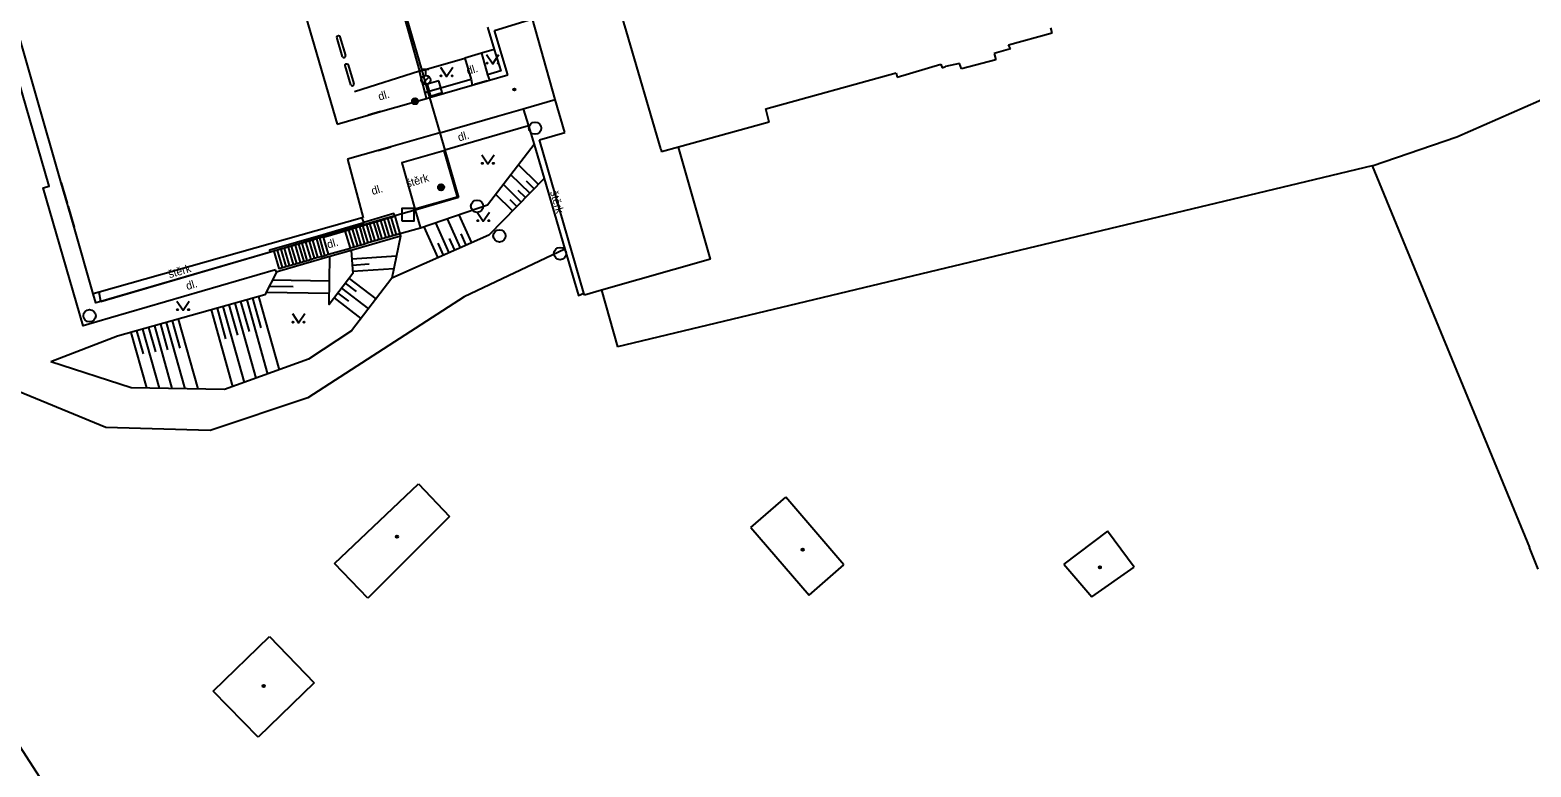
# Model space of a CAD drawing. Extents: x -600309 to -598967, y -1161267 to -1160292.
# Drawn here: x -599649 to -599527.1, y -1160793 to -1160733.1 of the extents above; entities that cross this region are included whole.
import ezdxf

# ---------------------------------------------------------------- set-up
doc = ezdxf.new("R2010")
doc.units = 0
for name, color, linetype in [('Level 10', 7, 'Continuous'), ('Level 11', 7, 'Continuous'), ('Level 14', 7, 'Continuous'), ('Level 15', 7, 'Continuous'), ('Level 25', 7, 'Continuous'), ('Level 26', 7, 'Continuous'), ('Level 27', 7, 'Continuous'), ('Level 28', 7, 'Continuous'), ('Level 36', 7, 'Continuous'), ('Level 39', 7, 'Continuous'), ('Level 40', 7, 'Continuous'), ('Level 5', 7, 'Continuous'), ('Level 51', 7, 'Continuous'), ('Level 52', 7, 'Continuous'), ('Level 54', 7, 'Continuous'), ('Level 6', 7, 'Continuous')]:
    doc.layers.add(name, color=color, linetype=linetype)

msp = doc.modelspace()

# ---------------------------------------------------------------- linework, layer by layer
at = {"layer": 'Level 10'}
for points in [[(-599635.28, -1160697.85), (-599635.26, -1160697.92), (-599629.06, -1160696.13), (-599627.4, -1160701.83), (-599626.74, -1160704.11), (-599626.07, -1160706.4099), (-599625.4099, -1160708.7), (-599624.74, -1160711), (-599624.06, -1160713.39), (-599623.39, -1160715.69), (-599622.7199, -1160717.99), (-599622.05, -1160720.27), (-599621.39, -1160722.57), (-599620.73, -1160724.86), (-599620.07, -1160727.17), (-599619.4, -1160729.46), (-599618.7199, -1160731.76), (-599618.05, -1160734.05), (-599617.38, -1160736.4699)], [(-599611.87, -1160732.89), (-599611.32, -1160734.7)], [(-599611.32, -1160734.7), (-599612.36, -1160735)], [(-599617.2, -1160736.42), (-599613.71, -1160735.4099)], [(-599612.36, -1160735), (-599613.71, -1160735.4099)], [(-599617.38, -1160736.4699), (-599617.2, -1160736.42)]]:
    msp.add_lwpolyline(points, dxfattribs=at)
at = {"layer": 'Level 11'}
for points in [[(-599629.08, -1160752.6), (-599642.49, -1160756.5), (-599644.69, -1160757.14), (-599647.94, -1160745.94), (-599647.46, -1160745.8), (-599651.2, -1160732.88), (-599651.9099, -1160733.09), (-599653.43, -1160727.76), (-599652.26, -1160727.43), (-599653.14, -1160724.33), (-599654.32, -1160724.67), (-599655.29, -1160721.26), (-599655.79, -1160721.4), (-599655.84, -1160721.24)], [(-599624.09, -1160733.71), (-599624.08, -1160733.63), (-599624.03, -1160733.58), (-599623.96, -1160733.56), (-599623.89, -1160733.59), (-599623.85, -1160733.6599)], [(-599623.63, -1160735.29), (-599624.09, -1160733.71)], [(-599623.85, -1160733.6599), (-599623.4, -1160735.2)], [(-599611.32, -1160734.7), (-599610.79, -1160736.43), (-599611.86, -1160736.76)], [(-599623.63, -1160735.29), (-599623.58, -1160735.34), (-599623.51, -1160735.36), (-599623.44, -1160735.33), (-599623.4, -1160735.27), (-599623.4, -1160735.2)], [(-599623.42, -1160736), (-599623.4099, -1160735.92), (-599623.36, -1160735.87), (-599623.28, -1160735.86), (-599623.21, -1160735.89), (-599623.18, -1160735.96)], [(-599622.95, -1160737.58), (-599623.42, -1160736)], [(-599623.18, -1160735.96), (-599622.73, -1160737.49)], [(-599613.71, -1160735.4099), (-599613.2, -1160737.14)], [(-599612.36, -1160735), (-599611.86, -1160736.76)], [(-599540, -1160744.16), (-599533.12, -1160741.8), (-599526.47, -1160738.86), (-599520.35, -1160735.51)], [(-599617.38, -1160736.4699), (-599622.6599, -1160738.13)], [(-599616.93, -1160738.2199), (-599617.38, -1160736.4699)], [(-599613.2, -1160737.14), (-599616.7, -1160738.15)], [(-599613.2, -1160737.14), (-599613.11, -1160737.61)], [(-599611.86, -1160736.76), (-599611.71, -1160737.2)], [(-599622.95, -1160737.58), (-599622.9, -1160737.63), (-599622.83, -1160737.65), (-599622.77, -1160737.62), (-599622.73, -1160737.56), (-599622.73, -1160737.49)], [(-599616.7, -1160738.15), (-599616.93, -1160738.2199)], [(-599616.81, -1160738.67), (-599616.93, -1160738.2199)], [(-599608.96, -1160739.51), (-599608.53, -1160740.9)], [(-599608.53, -1160740.9), (-599615.32, -1160742.89)], [(-599608.53, -1160740.9), (-599608.07, -1160742.4099)], [(-599615.42, -1160742.92), (-599618.82, -1160743.9), (-599617.76, -1160747.64)], [(-599615.32, -1160742.89), (-599615.42, -1160742.92)], [(-599615.42, -1160742.92), (-599614.32, -1160746.6599)], [(-599608.07, -1160742.4099), (-599607.25, -1160745.18)], [(-599607.25, -1160745.18), (-599605.59, -1160750.92), (-599604.48, -1160754.69), (-599604.03, -1160754.48)], [(-599617.76, -1160747.64), (-599614.32, -1160746.6599)], [(-599619.4, -1160748.2199), (-599619.46, -1160748.01), (-599621.9099, -1160748.75)], [(-599619.9699, -1160748.4099), (-599619.69, -1160748.33)], [(-599619.69, -1160748.33), (-599619.4, -1160748.24)], [(-599619.26, -1160749.75), (-599619.69, -1160748.33)], [(-599619.4, -1160748.24), (-599619.4, -1160748.2199)], [(-599619.4, -1160748.24), (-599618.9699, -1160749.67)], [(-599617.76, -1160747.64), (-599617.73, -1160747.74)], [(-599617.73, -1160747.74), (-599617.31, -1160749.21)], [(-599629.52, -1160751.15), (-599629.55, -1160750.96), (-599625.21, -1160749.7199), (-599623.48, -1160749.2199), (-599621.9099, -1160748.75)], [(-599625.19, -1160749.93), (-599623.42, -1160749.42)], [(-599623.42, -1160749.42), (-599623.13, -1160749.34)], [(-599622.99, -1160750.83), (-599623.42, -1160749.42)], [(-599623.13, -1160749.34), (-599622.85, -1160749.26)], [(-599622.7, -1160750.75), (-599623.13, -1160749.34)], [(-599622.85, -1160749.26), (-599622.56, -1160749.17)], [(-599622.85, -1160749.26), (-599622.42, -1160750.67)], [(-599622.56, -1160749.17), (-599622.27, -1160749.08)], [(-599622.13, -1160750.58), (-599622.56, -1160749.17)], [(-599622.27, -1160749.08), (-599621.98, -1160749)], [(-599622.27, -1160749.08), (-599621.84, -1160750.5)], [(-599621.9099, -1160748.75), (-599622.03, -1160748.38)], [(-599621.98, -1160749), (-599621.7, -1160748.92)], [(-599621.55, -1160750.4099), (-599621.98, -1160749)], [(-599621.7, -1160748.92), (-599621.4099, -1160748.83)], [(-599621.7, -1160748.92), (-599621.27, -1160750.33)], [(-599621.4099, -1160748.83), (-599621.12, -1160748.75)], [(-599620.98, -1160750.25), (-599621.4099, -1160748.83)], [(-599621.12, -1160748.75), (-599620.84, -1160748.67)], [(-599621.12, -1160748.75), (-599620.69, -1160750.17)], [(-599620.84, -1160748.67), (-599620.55, -1160748.58)], [(-599620.4099, -1160750.09), (-599620.84, -1160748.67)], [(-599620.55, -1160748.58), (-599620.26, -1160748.49)], [(-599620.55, -1160748.58), (-599620.12, -1160750)], [(-599620.26, -1160748.49), (-599619.9699, -1160748.4099)], [(-599619.83, -1160749.92), (-599620.26, -1160748.49)], [(-599619.9699, -1160748.4099), (-599619.54, -1160749.83)], [(-599617.31, -1160749.21), (-599618.9699, -1160749.67)], [(-599628.06, -1160750.75), (-599628.35, -1160750.84)], [(-599627.77, -1160750.67), (-599628.06, -1160750.75)], [(-599628.06, -1160750.75), (-599627.65, -1160752.1599)], [(-599627.49, -1160750.59), (-599627.77, -1160750.67)], [(-599627.36, -1160752.08), (-599627.77, -1160750.67)], [(-599627.2, -1160750.5), (-599627.49, -1160750.59)], [(-599627.49, -1160750.59), (-599627.08, -1160752)], [(-599626.9099, -1160750.42), (-599627.2, -1160750.5)], [(-599627.2, -1160750.5), (-599626.79, -1160751.92)], [(-599626.63, -1160750.34), (-599626.9099, -1160750.42)], [(-599626.5, -1160751.83), (-599626.9099, -1160750.42)], [(-599626.34, -1160750.26), (-599626.63, -1160750.34)], [(-599626.63, -1160750.34), (-599626.2199, -1160751.75)], [(-599626.05, -1160750.18), (-599626.34, -1160750.26)], [(-599626.34, -1160750.26), (-599625.93, -1160751.6599)], [(-599625.76, -1160750.09), (-599626.05, -1160750.18)], [(-599625.64, -1160751.58), (-599626.05, -1160750.18)], [(-599625.48, -1160750.01), (-599625.76, -1160750.09)], [(-599625.76, -1160750.09), (-599625.35, -1160751.5)], [(-599625.19, -1160749.93), (-599625.48, -1160750.01)], [(-599625.07, -1160751.42), (-599625.48, -1160750.01)], [(-599624.78, -1160751.33), (-599625.19, -1160749.93)], [(-599622.7, -1160750.75), (-599622.99, -1160750.83)], [(-599618.92, -1160749.87), (-599622.94, -1160751.02)], [(-599622.42, -1160750.67), (-599622.7, -1160750.75)], [(-599622.13, -1160750.58), (-599622.42, -1160750.67)], [(-599621.84, -1160750.5), (-599622.13, -1160750.58)], [(-599621.55, -1160750.4099), (-599621.84, -1160750.5)], [(-599621.27, -1160750.33), (-599621.55, -1160750.4099)], [(-599620.98, -1160750.25), (-599621.27, -1160750.33)], [(-599620.69, -1160750.17), (-599620.98, -1160750.25)], [(-599620.4099, -1160750.09), (-599620.69, -1160750.17)], [(-599620.12, -1160750), (-599620.4099, -1160750.09)], [(-599619.83, -1160749.92), (-599620.12, -1160750)], [(-599619.54, -1160749.83), (-599619.83, -1160749.92)], [(-599619.26, -1160749.75), (-599619.54, -1160749.83)], [(-599618.9699, -1160749.67), (-599619.26, -1160749.75)], [(-599618.9699, -1160749.67), (-599618.92, -1160749.87)], [(-599605.59, -1160750.92), (-599613.76, -1160754.8), (-599626.46, -1160763), (-599634.4, -1160765.65), (-599642.86, -1160765.39), (-599651.2, -1160761.95), (-599658.87, -1160763.93), (-599663.51, -1160767.64)], [(-599629.52, -1160751.15), (-599643.28, -1160755.1599)], [(-599629.21, -1160751.08), (-599628.8, -1160752.49), (-599628.51, -1160752.4099)], [(-599624.67, -1160751.51), (-599628.75, -1160752.71), (-599629.01, -1160752.78)], [(-599628.64, -1160750.92), (-599628.92, -1160751)], [(-599628.51, -1160752.4099), (-599628.92, -1160751)], [(-599628.35, -1160750.84), (-599628.64, -1160750.92)], [(-599628.64, -1160750.92), (-599628.23, -1160752.33)], [(-599627.94, -1160752.24), (-599628.35, -1160750.84)], [(-599627.36, -1160752.08), (-599627.08, -1160752)], [(-599627.08, -1160752), (-599626.79, -1160751.92)], [(-599626.79, -1160751.92), (-599626.5, -1160751.83)], [(-599626.5, -1160751.83), (-599626.2199, -1160751.75)], [(-599626.2199, -1160751.75), (-599625.93, -1160751.6599)], [(-599625.93, -1160751.6599), (-599625.64, -1160751.58)], [(-599625.64, -1160751.58), (-599625.35, -1160751.5)], [(-599625.35, -1160751.5), (-599625.07, -1160751.42)], [(-599625.07, -1160751.42), (-599624.78, -1160751.33)], [(-599624.78, -1160751.33), (-599622.99, -1160750.83)], [(-599622.94, -1160751.02), (-599624.67, -1160751.51)], [(-599629.01, -1160752.78), (-599629.08, -1160752.6)], [(-599628.51, -1160752.4099), (-599628.23, -1160752.33)], [(-599628.23, -1160752.33), (-599627.94, -1160752.24)], [(-599627.94, -1160752.24), (-599627.65, -1160752.1599)], [(-599627.65, -1160752.1599), (-599627.36, -1160752.08)], [(-599643.28, -1160755.1599), (-599643.67, -1160755.27), (-599643.88, -1160754.55)]]:
    msp.add_lwpolyline(points, dxfattribs=at)
at = {"layer": 'Level 14'}
for points in [[(-599608.07, -1160742.4099), (-599611.85, -1160747.34), (-599617.31, -1160749.21)], [(-599607.25, -1160745.18), (-599611.74, -1160749.77), (-599619.63, -1160753.28)], [(-599618.92, -1160749.87), (-599619.63, -1160753.28)], [(-599622.94, -1160751.02), (-599622.81, -1160752.9), (-599624.7199, -1160755.42), (-599624.67, -1160751.51)], [(-599629.01, -1160752.78), (-599629.96, -1160754.63), (-599641.9099, -1160757.98), (-599647.34, -1160760.08)], [(-599619.63, -1160753.28), (-599622.92, -1160757.56), (-599626.39, -1160759.85), (-599633.21, -1160762.31), (-599640.81, -1160762.17), (-599647.34, -1160760.08)]]:
    msp.add_lwpolyline(points, dxfattribs=at)
at = {"layer": 'Level 15'}
for points in [[(-599607.7199, -1160745.6599), (-599609.35, -1160744.07)], [(-599609.12, -1160747.09), (-599610.57, -1160745.67)], [(-599608.42, -1160746.38), (-599609.96, -1160744.87)], [(-599608.07, -1160746.02), (-599608.7, -1160745.4)], [(-599609.82, -1160747.81), (-599611.18, -1160746.4699)], [(-599609.4699, -1160747.45), (-599610.03, -1160746.9)], [(-599608.77, -1160746.73), (-599609.37, -1160746.15)], [(-599613.14, -1160750.39), (-599614.15, -1160748.13)], [(-599615.88, -1160751.61), (-599617, -1160749.1)], [(-599614.9699, -1160751.21), (-599616.05, -1160748.78)], [(-599614.06, -1160750.8), (-599615.1, -1160748.45)], [(-599615.43, -1160751.4099), (-599615.87, -1160750.42)], [(-599614.51, -1160751), (-599614.94, -1160750.05)], [(-599613.6, -1160750.6), (-599614.01, -1160749.67)], [(-599622.89, -1160751.71), (-599619.25, -1160751.46)], [(-599622.86, -1160752.21), (-599621.46, -1160752.11)], [(-599622.82, -1160752.71), (-599619.46, -1160752.48)], [(-599629.85, -1160754.4099), (-599624.71, -1160754.48)], [(-599629.59, -1160753.9099), (-599627.64, -1160753.94)], [(-599629.34, -1160753.42), (-599624.7, -1160753.48)], [(-599623.71, -1160754.09), (-599621.53, -1160755.76)], [(-599623.4099, -1160753.69), (-599622.54, -1160754.36)], [(-599623.1, -1160753.29), (-599620.92, -1160754.96)], [(-599633.35, -1160755.58), (-599631.62, -1160761.74)], [(-599632.87, -1160755.45), (-599632.18, -1160757.89)], [(-599632.39, -1160755.31), (-599630.68, -1160761.4)], [(-599631.9099, -1160755.18), (-599631.23, -1160757.6)], [(-599631.42, -1160755.04), (-599629.74, -1160761.06)], [(-599630.94, -1160754.9099), (-599630.27, -1160757.3)], [(-599630.46, -1160754.77), (-599628.79, -1160760.7199)], [(-599624.31, -1160754.88), (-599622.14, -1160756.55)], [(-599624.01, -1160754.48), (-599623.14, -1160755.15)], [(-599637.95, -1160756.87), (-599636.44, -1160762.25)], [(-599637.4699, -1160756.73), (-599636.85, -1160758.95)], [(-599636.99, -1160756.6), (-599635.4, -1160762.27)], [(-599634.31, -1160755.85), (-599632.57, -1160762.08)], [(-599633.83, -1160755.7199), (-599633.14, -1160758.19)], [(-599640.84, -1160757.68), (-599639.57, -1160762.19)], [(-599640.36, -1160757.54), (-599639.84, -1160759.4099)], [(-599639.88, -1160757.4099), (-599638.53, -1160762.21)], [(-599639.39, -1160757.27), (-599638.84, -1160759.25)], [(-599638.9099, -1160757.14), (-599637.49, -1160762.23)], [(-599638.43, -1160757), (-599637.84, -1160759.1)]]:
    msp.add_lwpolyline(points, dxfattribs=at)
at = {"layer": 'Level 25'}
for centre, radius in [((-599617.74, -1160738.9), 0.25), ((-599617.74, -1160738.9), 0.2), ((-599617.74, -1160738.9), 0.15), ((-599617.74, -1160738.9), 0.1), ((-599617.74, -1160738.9), 0.05), ((-599615.63, -1160745.89), 0.25), ((-599615.63, -1160745.89), 0.2), ((-599615.63, -1160745.89), 0.15), ((-599615.63, -1160745.89), 0.1), ((-599615.63, -1160745.89), 0.05)]:
    msp.add_circle(centre, radius, dxfattribs=at)
at = {"layer": 'Level 26'}
for points in [[(-599615.8083, -1160737.241), (-599616.769, -1160737.5183), (-599616.4917, -1160738.479), (-599615.531, -1160738.2017)], [(-599618.83, -1160748.61), (-599617.83, -1160748.61), (-599617.83, -1160747.61), (-599618.83, -1160747.61)]]:
    msp.add_lwpolyline(points, close=True, dxfattribs=at)
at = {"layer": 'Level 27'}
for centre in [(-599608, -1160741.09), (-599612.71, -1160747.43), (-599610.89, -1160749.84), (-599605.9699, -1160751.27), (-599644.18, -1160756.32)]:
    msp.add_circle(centre, 0.5, dxfattribs=at)
at = {"layer": 'Level 28'}
for p, q in [((-599617.128, -1160737.452), (-599616.598, -1160736.922)), ((-599617.12, -1160736.305), (-599616.62, -1160736.305)), ((-599616.87, -1160736.805), (-599616.87, -1160736.305))]:
    msp.add_line(p, q, dxfattribs=at)
msp.add_circle((-599616.87, -1160737.18), 0.375, dxfattribs=at)
at = {"layer": 'Level 36'}
for points in [[(-599615.68, -1160736.14), (-599615.18, -1160736.89), (-599614.68, -1160736.14)], [(-599611.94, -1160735.11), (-599611.44, -1160735.86), (-599610.94, -1160735.11)], [(-599612.33, -1160743.25), (-599611.83, -1160744), (-599611.33, -1160743.25)], [(-599612.7, -1160747.9), (-599612.2, -1160748.65), (-599611.7, -1160747.9)], [(-599637.09, -1160755.13), (-599636.59, -1160755.88), (-599636.09, -1160755.13)], [(-599627.71, -1160756.15), (-599627.21, -1160756.9), (-599626.71, -1160756.15)]]:
    msp.add_lwpolyline(points, dxfattribs=at)
for centre in [(-599611.8902, -1160735.8098), (-599610.9908, -1160735.8098), (-599615.6302, -1160736.8398), (-599614.7308, -1160736.8398), (-599612.2802, -1160743.9498), (-599611.3808, -1160743.9498), (-599612.6502, -1160748.5998), (-599611.7508, -1160748.5998), (-599637.0402, -1160755.8298), (-599636.1408, -1160755.8298), (-599627.6602, -1160756.8498), (-599626.7608, -1160756.8498)]:
    msp.add_circle(centre, 0.05, dxfattribs=at)
at = {"layer": 'Level 39'}
for centre, radius in [((-599609.68, -1160737.95), 0.09), ((-599609.68, -1160737.95), 0.0398), ((-599619.2199, -1160774.26), 0.09), ((-599619.2199, -1160774.26), 0.0398), ((-599586.26, -1160775.33), 0.09), ((-599586.26, -1160775.33), 0.0398), ((-599562.12, -1160776.76), 0.09), ((-599562.12, -1160776.76), 0.0398), ((-599630.04, -1160786.4), 0.09), ((-599630.04, -1160786.4), 0.0398)]:
    msp.add_circle(centre, radius, dxfattribs=at)
at = {"layer": 'Level 5'}
for points in [[(-599632.19, -1160712.9), (-599624.06, -1160740.76)], [(-599620.26, -1160725.88), (-599617.2, -1160736.42)], [(-599600.58, -1160733.24), (-599601.7199, -1160729.36)], [(-599646.48, -1160745.52), (-599650.7199, -1160730.78)], [(-599611.28, -1160733.17), (-599608.21, -1160732.21)], [(-599606.36, -1160738.76), (-599608.21, -1160732.21)], [(-599610.21, -1160736.77), (-599611.28, -1160733.17)], [(-599597.78, -1160742.77), (-599600.58, -1160733.24)], [(-599569.53, -1160734.33), (-599565.99, -1160733.34)], [(-599565.99, -1160733.34), (-599566.1, -1160732.94)], [(-599569.38, -1160734.64), (-599570.7, -1160735.03)], [(-599569.38, -1160734.64), (-599569.53, -1160734.33)], [(-599578.58, -1160736.94), (-599575.05, -1160735.89)], [(-599575.05, -1160735.89), (-599574.94, -1160736.18)], [(-599574.94, -1160736.18), (-599574.6599, -1160736.09)], [(-599573.53, -1160735.83), (-599574.6599, -1160736.09)], [(-599573.37, -1160736.26), (-599573.53, -1160735.83)], [(-599570.58, -1160735.53), (-599573.37, -1160736.26)], [(-599570.7, -1160735.03), (-599570.58, -1160735.53)], [(-599617.2, -1160736.42), (-599616.7, -1160738.15)], [(-599612.92, -1160737.55), (-599611.89, -1160737.25)], [(-599611.89, -1160737.25), (-599611.71, -1160737.2)], [(-599611.71, -1160737.2), (-599610.21, -1160736.77)], [(-599589.26, -1160739.53), (-599578.67, -1160736.6)], [(-599578.67, -1160736.6), (-599578.58, -1160736.94)], [(-599616.7, -1160738.15), (-599616.57, -1160738.6)], [(-599616.57, -1160738.6), (-599613.11, -1160737.61)], [(-599613.11, -1160737.61), (-599612.92, -1160737.55)], [(-599621.55, -1160740.04), (-599620.54, -1160739.75)], [(-599620.54, -1160739.75), (-599616.81, -1160738.67)], [(-599616.81, -1160738.67), (-599616.57, -1160738.6)], [(-599616.57, -1160738.6), (-599615.74, -1160741.46)], [(-599611.06, -1160740.11), (-599608.96, -1160739.51)], [(-599608.96, -1160739.51), (-599606.36, -1160738.76)], [(-599605.58, -1160741.45), (-599606.36, -1160738.76)], [(-599588.9699, -1160740.59), (-599589.26, -1160739.53)], [(-599624.06, -1160740.76), (-599621.55, -1160740.04)], [(-599615.74, -1160741.46), (-599612.09, -1160740.4099)], [(-599612.09, -1160740.4099), (-599611.06, -1160740.11)], [(-599588.9699, -1160740.59), (-599596.34, -1160742.62)], [(-599615.74, -1160741.46), (-599619.7, -1160742.6)], [(-599615.74, -1160741.46), (-599615.32, -1160742.89)], [(-599607.65, -1160742.05), (-599605.58, -1160741.45)], [(-599604.03, -1160754.48), (-599607.65, -1160742.05)], [(-599620.74, -1160742.9), (-599623.2199, -1160743.61)], [(-599619.7, -1160742.6), (-599620.74, -1160742.9)], [(-599615.32, -1160742.89), (-599614.21, -1160746.7199)], [(-599597.78, -1160742.77), (-599597.73, -1160743)], [(-599596.34, -1160742.62), (-599597.73, -1160743)], [(-599593.75, -1160751.74), (-599596.34, -1160742.62)], [(-599623.2199, -1160743.61), (-599621.95, -1160748.36)], [(-599646, -1160747.19), (-599646.48, -1160745.52)], [(-599614.21, -1160746.7199), (-599617.73, -1160747.74)], [(-599645.93, -1160747.44), (-599646, -1160747.19)], [(-599645.44, -1160749.13), (-599645.93, -1160747.44)], [(-599619.4, -1160748.2199), (-599623.3, -1160749.35)], [(-599617.73, -1160747.74), (-599619.4, -1160748.2199)], [(-599643.88, -1160754.55), (-599645.44, -1160749.13)], [(-599622.03, -1160748.38), (-599643.4, -1160754.4099)], [(-599623.3, -1160749.35), (-599629.21, -1160751.08), (-599643.27, -1160755.19)], [(-599622.03, -1160748.38), (-599621.95, -1160748.36)], [(-599593.75, -1160751.74), (-599602.61, -1160754.26)], [(-599643.4, -1160754.4099), (-599643.88, -1160754.55)], [(-599643.28, -1160755.1599), (-599643.4, -1160754.4099)], [(-599602.61, -1160754.26), (-599603.98, -1160754.65)], [(-599643.27, -1160755.19), (-599643.28, -1160755.1599)], [(-599603.98, -1160754.65), (-599604.03, -1160754.48)]]:
    msp.add_lwpolyline(points, dxfattribs=at)
at = {"layer": 'Level 51'}
for points in [[(-599540, -1160744.1599), (-599601.3, -1160758.86)], [(-599540, -1160744.1599), (-599537.67, -1160749.82)], [(-599537.67, -1160749.82), (-599527.2199, -1160775.15)], [(-599526.51, -1160776.9), (-599527.2199, -1160775.15)], [(-599633.54, -1160816.54), (-599650.4099, -1160790.42)]]:
    msp.add_lwpolyline(points, dxfattribs=at)
at = {"layer": 'Level 52'}
for points in [[(-599624.29, -1160776.44), (-599617.46, -1160769.9699)], [(-599617.46, -1160769.9699), (-599614.95, -1160772.64)], [(-599590.46, -1160773.52), (-599587.62, -1160771.07)], [(-599582.9099, -1160776.55), (-599587.62, -1160771.07)], [(-599614.95, -1160772.64), (-599621.57, -1160779.26)], [(-599590.46, -1160773.52), (-599585.73, -1160779.01)], [(-599561.5, -1160773.82), (-599565.04, -1160776.49)], [(-599559.34, -1160776.75), (-599561.5, -1160773.82)], [(-599621.57, -1160779.26), (-599624.29, -1160776.44)], [(-599585.73, -1160779.01), (-599582.9099, -1160776.55)], [(-599565.04, -1160776.49), (-599562.78, -1160779.1599)], [(-599562.78, -1160779.1599), (-599559.34, -1160776.75)], [(-599634.15, -1160786.81), (-599629.57, -1160782.38)], [(-599629.57, -1160782.38), (-599625.93, -1160786.14)], [(-599625.93, -1160786.14), (-599630.5, -1160790.56)], [(-599630.5, -1160790.56), (-599634.15, -1160786.81)]]:
    msp.add_lwpolyline(points, dxfattribs=at)
at = {"layer": 'Level 54'}
msp.add_lwpolyline([(-599602.61, -1160754.26), (-599601.3, -1160758.86)], dxfattribs=at)
at = {"layer": 'Level 6'}
for points in [[(-599611.89, -1160737.25), (-599612.92, -1160737.55)], [(-599620.54, -1160739.75), (-599621.55, -1160740.04)], [(-599612.09, -1160740.4099), (-599611.06, -1160740.11)], [(-599620.74, -1160742.9), (-599619.7, -1160742.6)], [(-599646.48, -1160745.52), (-599646, -1160747.19)], [(-599645.93, -1160747.44), (-599645.44, -1160749.13)]]:
    msp.add_lwpolyline(points, dxfattribs=at)

# ---------------------------------------------------------------- texts
at = {"layer": 'Level 40'}
for s, rotation, p in [(' dl.', 16.89, (-599613.69, -1160736.84)), (' dl.', 16.23, (-599620.87, -1160738.92)), (' dl.', 16.23, (-599614.4, -1160742.24)), (' dl.', 16.23, (-599621.42, -1160746.59)), (' štěrk', 16.23, (-599618.61, -1160745.99)), (' štěrk', 286.24, (-599606.86, -1160746.03)), (' dl.', 16.23, (-599625.03, -1160750.94)), (' štěrk', 16.23, (-599637.92, -1160753.35)), (' dl.', 16.23, (-599636.48, -1160754.31))]:
    msp.add_text(s, height=0.65, rotation=rotation, dxfattribs=at).set_placement(p)

doc.saveas('drawing.dxf')
